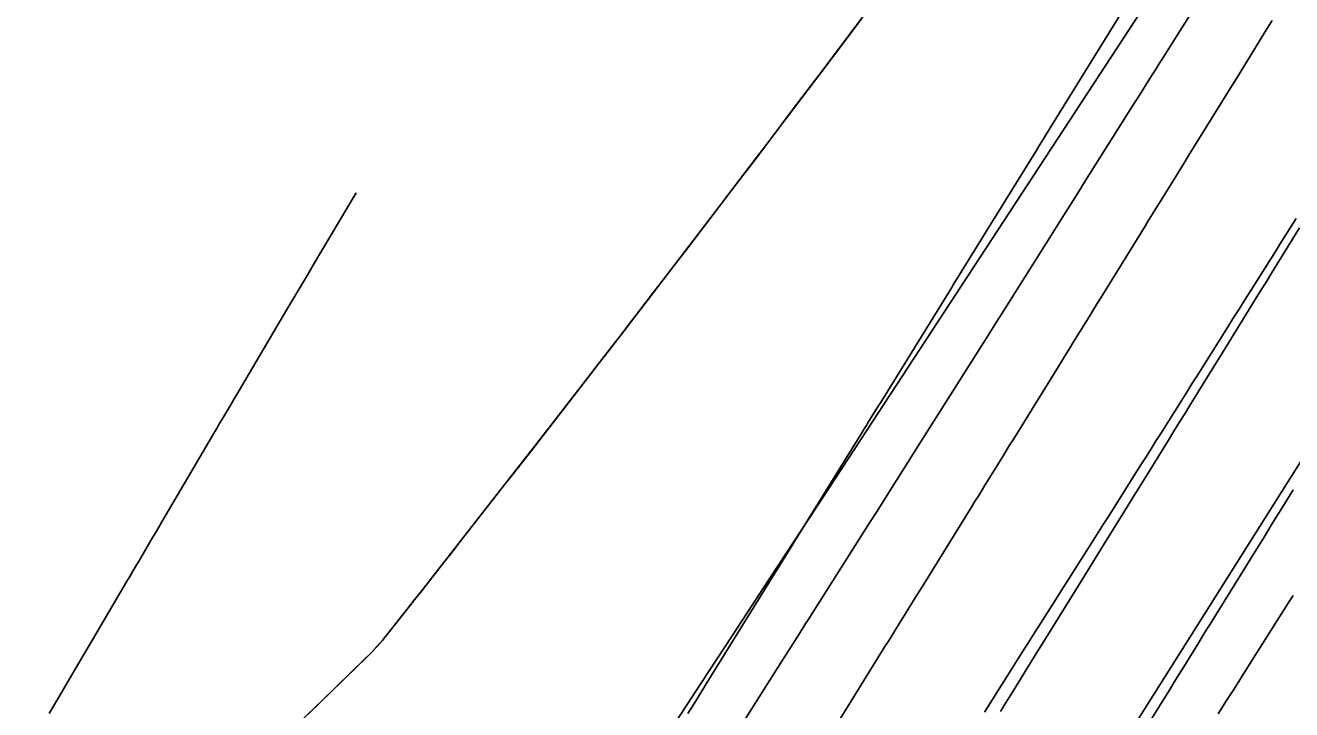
# Model space of a CAD drawing. Extents: x 1005228 to 1008882, y 1883389 to 1885754.
# Drawn here: x 1008684.93 to 1008723.22, y 1885435.87 to 1885456.56 of the extents above; entities that cross this region are included whole.
import ezdxf

# ---------------------------------------------------------------- set-up
doc = ezdxf.new("R2010")
doc.units = 0
for name, color, linetype in [('ATDIMS', 7, 'Continuous'), ('C-ANNO-NOTE', 7, 'Continuous'), ('S_BRIDGE', 7, 'Continuous'), ('TSOBSTACLE', 7, 'Continuous')]:
    doc.layers.add(name, color=color, linetype=linetype)

msp = doc.modelspace()

# ---------------------------------------------------------------- linework, layer by layer
at = {"layer": 'ATDIMS'}
for points in [[(1008714.41, 1885435.815), (1008714.568, 1885436.07), (1008714.726, 1885436.325), (1008714.884, 1885436.58), (1008715.517, 1885437.601), (1008715.833, 1885438.112), (1008716.149, 1885438.622), (1008716.874, 1885439.791), (1008717.035, 1885440.052), (1008717.196, 1885440.312), (1008717.357, 1885440.572), (1008717.518, 1885440.833), (1008718.162, 1885441.874), (1008718.484, 1885442.395), (1008718.806, 1885442.915), (1008719.492, 1885444.025), (1008719.656, 1885444.291), (1008719.82, 1885444.556), (1008719.984, 1885444.821), (1008720.148, 1885445.087), (1008720.804, 1885446.149), (1008721.131, 1885446.68), (1008721.459, 1885447.21), (1008722.114, 1885448.272), (1008722.278, 1885448.537), (1008722.442, 1885448.802), (1008722.605, 1885449.067), (1008722.769, 1885449.333), (1008723.457, 1885450.445)], [(1008723.259, 1885439.324), (1008723.162, 1885439.171), (1008721.931, 1885437.224), (1008721.698, 1885436.854), (1008721.464, 1885436.485), (1008721.23, 1885436.116), (1008720.997, 1885435.747)]]:
    msp.add_lwpolyline(points, dxfattribs=at)
at = {"layer": 'C-ANNO-NOTE'}
msp.add_lwpolyline([(1008672.845, 1885388.223), (1008693.041, 1885418.151), (1008693.72, 1885419.157), (1008694.398, 1885420.162), (1008695.077, 1885421.168), (1008695.756, 1885422.173), (1008698.471, 1885426.195), (1008699.148, 1885427.202), (1008699.821, 1885428.211), (1008700.491, 1885429.222), (1008701.157, 1885430.237), (1008705.379, 1885436.693), (1008706.304, 1885438.107), (1008707.229, 1885439.522), (1008708.154, 1885440.936), (1008709.079, 1885442.35), (1008720.476, 1885459.769)], dxfattribs=at)
at = {"layer": 'S_BRIDGE'}
msp.add_lwpolyline([(1008733.769, 1885458.956), (1008730.299, 1885453.929), (1008729.439, 1885452.667), (1008728.591, 1885451.398), (1008727.756, 1885450.119), (1008726.934, 1885448.832), (1008715.237, 1885430.298), (1008714.703, 1885429.433), (1008714.189, 1885428.557), (1008713.693, 1885427.67), (1008713.216, 1885426.772), (1008711.345, 1885423.161), (1008710.866, 1885422.264), (1008710.365, 1885421.381), (1008709.84, 1885420.511), (1008709.294, 1885419.655), (1008696.294, 1885399.862)], dxfattribs=at)
at = {"layer": 'TSOBSTACLE'}
for points in [[(1008721.036, 1885458.304), (1008719.278, 1885455.506), (1008719.204, 1885455.389), (1008719.131, 1885455.272), (1008719.057, 1885455.155), (1008718.984, 1885455.039), (1008718.616, 1885454.455), (1008718.395, 1885454.104), (1008716.988, 1885451.87), (1008716.729, 1885451.458), (1008716.47, 1885451.047), (1008716.21, 1885450.635), (1008715.951, 1885450.224), (1008714.514, 1885447.944), (1008714.302, 1885447.607), (1008713.949, 1885447.046), (1008713.878, 1885446.934), (1008713.807, 1885446.822), (1008713.736, 1885446.71), (1008713.666, 1885446.598), (1008711.828, 1885443.69), (1008711.622, 1885443.363), (1008711.276, 1885442.816), (1008711.208, 1885442.708), (1008711.139, 1885442.6), (1008711.071, 1885442.493), (1008711.003, 1885442.385), (1008710.662, 1885441.847), (1008710.458, 1885441.525), (1008708.599, 1885438.59), (1008708.532, 1885438.486), (1008708.466, 1885438.382), (1008708.4, 1885438.277), (1008708.334, 1885438.173), (1008708.003, 1885437.652), (1008707.805, 1885437.339), (1008706.327, 1885435.01)], [(1008704.964, 1885435.76), (1008705.051, 1885435.901), (1008705.138, 1885436.041), (1008705.442, 1885436.531), (1008705.486, 1885436.601), (1008707.593, 1885439.998), (1008707.683, 1885440.144), (1008707.774, 1885440.291), (1008708.091, 1885440.802), (1008708.136, 1885440.876), (1008710.219, 1885444.237), (1008710.266, 1885444.313), (1008710.313, 1885444.389), (1008710.36, 1885444.466), (1008710.408, 1885444.542), (1008710.737, 1885445.075), (1008710.785, 1885445.152), (1008712.842, 1885448.478), (1008712.891, 1885448.557), (1008712.939, 1885448.637), (1008712.988, 1885448.716), (1008713.037, 1885448.795), (1008713.38, 1885449.35), (1008713.429, 1885449.429), (1008715.461, 1885452.721), (1008715.511, 1885452.803), (1008715.562, 1885452.886), (1008715.613, 1885452.968), (1008715.664, 1885453.05), (1008715.969, 1885453.544), (1008716.07, 1885453.708), (1008718.082, 1885456.963)], [(1008691.496, 1885433.843), (1008693.918, 1885436.161), (1008694.085, 1885436.321), (1008694.251, 1885436.481), (1008694.417, 1885436.642), (1008694.583, 1885436.803), (1008695.245, 1885437.449), (1008695.407, 1885437.613), (1008695.564, 1885437.782), (1008695.716, 1885437.956), (1008695.862, 1885438.135), (1008697.081, 1885439.68), (1008697.331, 1885439.999), (1008697.582, 1885440.317), (1008697.832, 1885440.636), (1008698.081, 1885440.955), (1008700.053, 1885443.482), (1008700.242, 1885443.724), (1008700.557, 1885444.127), (1008700.62, 1885444.207), (1008700.682, 1885444.288), (1008700.745, 1885444.369), (1008700.808, 1885444.45), (1008702.774, 1885446.995), (1008702.971, 1885447.25), (1008703.168, 1885447.506), (1008703.563, 1885448.016), (1008703.661, 1885448.144), (1008703.76, 1885448.272), (1008703.858, 1885448.4), (1008703.956, 1885448.528), (1008704.478, 1885449.212), (1008704.718, 1885449.525), (1008704.957, 1885449.838), (1008706.494, 1885451.849), (1008706.654, 1885452.059), (1008706.814, 1885452.269), (1008706.974, 1885452.479), (1008707.134, 1885452.69), (1008707.771, 1885453.533), (1008708.09, 1885453.955), (1008708.409, 1885454.377), (1008709.482, 1885455.795), (1008709.664, 1885456.037), (1008709.846, 1885456.279), (1008710.028, 1885456.521), (1008710.21, 1885456.763)], [(1008710.303, 1885456.89), (1008709.547, 1885455.882), (1008709.358, 1885455.631), (1008709.169, 1885455.379), (1008708.98, 1885455.128), (1008708.79, 1885454.878), (1008707.64, 1885453.361), (1008707.339, 1885452.963), (1008707.037, 1885452.566), (1008706.434, 1885451.77), (1008706.283, 1885451.571), (1008706.132, 1885451.373), (1008705.981, 1885451.174), (1008705.829, 1885450.976), (1008704.177, 1885448.82), (1008703.956, 1885448.532), (1008703.735, 1885448.243), (1008703.253, 1885447.614), (1008703.163, 1885447.496), (1008703.072, 1885447.378), (1008702.982, 1885447.261), (1008702.891, 1885447.144), (1008702.437, 1885446.558), (1008702.255, 1885446.323), (1008702.165, 1885446.206), (1008700.099, 1885443.537), (1008700.044, 1885443.467), (1008699.99, 1885443.397), (1008699.935, 1885443.327), (1008699.881, 1885443.257), (1008699.607, 1885442.908), (1008699.443, 1885442.699), (1008697.21, 1885439.844), (1008697.047, 1885439.636), (1008696.884, 1885439.429), (1008696.721, 1885439.222), (1008696.558, 1885439.015), (1008695.903, 1885438.187), (1008695.736, 1885437.983), (1008695.563, 1885437.785), (1008695.384, 1885437.592), (1008695.198, 1885437.406), (1008693.471, 1885435.727)], [(1008709.487, 1885435.466), (1008710.922, 1885437.779), (1008711.024, 1885437.943), (1008711.126, 1885438.107), (1008711.227, 1885438.271), (1008711.329, 1885438.435), (1008711.838, 1885439.256), (1008712.041, 1885439.585), (1008712.143, 1885439.749), (1008713.546, 1885442.014), (1008713.65, 1885442.182), (1008713.755, 1885442.351), (1008713.859, 1885442.519), (1008713.963, 1885442.687), (1008714.483, 1885443.529), (1008714.691, 1885443.865), (1008714.795, 1885444.033), (1008716.167, 1885446.252), (1008716.274, 1885446.424), (1008716.38, 1885446.596), (1008716.486, 1885446.769), (1008716.593, 1885446.941), (1008717.125, 1885447.803), (1008717.338, 1885448.148), (1008717.444, 1885448.32), (1008718.784, 1885450.491), (1008718.893, 1885450.668), (1008719.002, 1885450.844), (1008719.111, 1885451.02), (1008719.22, 1885451.197), (1008719.765, 1885452.078), (1008719.983, 1885452.431), (1008720.092, 1885452.607), (1008721.403, 1885454.73), (1008721.515, 1885454.91), (1008721.626, 1885455.09), (1008721.737, 1885455.271), (1008721.848, 1885455.451), (1008722.405, 1885456.353), (1008722.627, 1885456.714)], [(1008694.935, 1885451.501), (1008693.677, 1885449.387), (1008693.468, 1885449.034), (1008693.259, 1885448.681), (1008693.05, 1885448.328), (1008692.842, 1885447.975), (1008691.394, 1885445.518), (1008691.326, 1885445.404), (1008691.259, 1885445.29), (1008691.191, 1885445.175), (1008691.124, 1885445.061), (1008690.854, 1885444.603), (1008690.786, 1885444.489), (1008690.719, 1885444.374), (1008690.652, 1885444.26), (1008690.584, 1885444.145), (1008689.158, 1885441.719), (1008689.061, 1885441.553), (1008688.964, 1885441.388), (1008688.866, 1885441.222), (1008688.769, 1885441.057), (1008688.379, 1885440.395), (1008688.282, 1885440.23), (1008688.184, 1885440.064), (1008688.087, 1885439.899), (1008687.99, 1885439.733), (1008686.961, 1885437.984), (1008686.83, 1885437.761), (1008686.699, 1885437.538), (1008686.567, 1885437.315), (1008686.436, 1885437.093), (1008685.911, 1885436.201), (1008685.78, 1885435.978), (1008685.649, 1885435.755)], [(1008723.352, 1885450.72), (1008723.196, 1885450.472), (1008723.04, 1885450.225), (1008722.884, 1885449.977), (1008722.728, 1885449.729), (1008721.982, 1885448.545), (1008721.806, 1885448.265), (1008721.629, 1885447.985), (1008721.453, 1885447.705), (1008721.277, 1885447.425), (1008720.511, 1885446.209), (1008720.357, 1885445.965), (1008720.202, 1885445.72), (1008720.048, 1885445.475), (1008719.894, 1885445.23), (1008719.277, 1885444.252), (1008719.123, 1885444.007), (1008718.968, 1885443.762), (1008718.814, 1885443.517), (1008718.659, 1885443.273), (1008717.828, 1885441.957), (1008717.676, 1885441.716), (1008717.523, 1885441.474), (1008717.37, 1885441.233), (1008717.218, 1885440.991), (1008716.604, 1885440.02), (1008716.453, 1885439.781), (1008716.302, 1885439.543), (1008716.151, 1885439.304), (1008716, 1885439.066), (1008715.396, 1885438.112), (1008715.245, 1885437.874), (1008715.094, 1885437.636), (1008714.942, 1885437.397), (1008714.791, 1885437.159), (1008713.928, 1885435.796)], [(1008718.245, 1885434.412), (1008719.499, 1885436.435), (1008719.727, 1885436.803), (1008719.954, 1885437.17), (1008720.41, 1885437.906), (1008720.524, 1885438.089), (1008720.637, 1885438.273), (1008720.751, 1885438.457), (1008720.865, 1885438.641), (1008722.161, 1885440.737), (1008722.381, 1885441.092), (1008722.601, 1885441.448), (1008723.041, 1885442.16), (1008723.151, 1885442.338), (1008723.261, 1885442.516)]]:
    msp.add_lwpolyline(points, dxfattribs=at)

doc.saveas('drawing.dxf')
